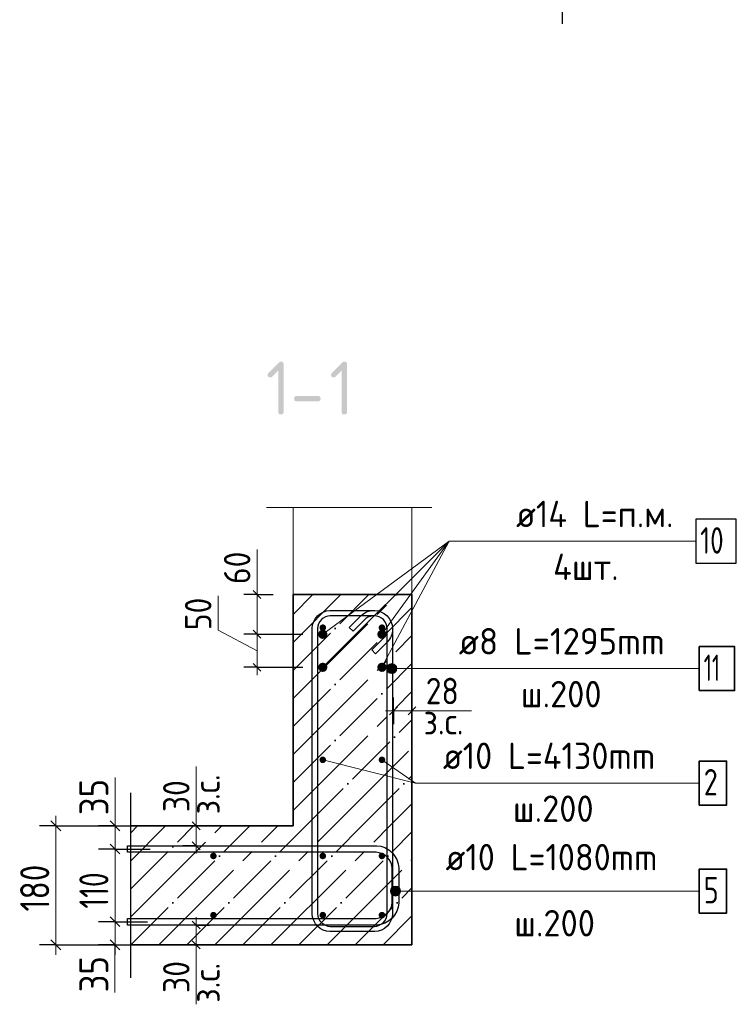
# Model space of a CAD drawing. Header units: millimetres. Extents: x -49773 to 2322955, y -3321 to 58485.
# Tile 349 of 580: x 1305729 to 1311151, y 31310 to 38760. Entities that reach past the tile are written whole.
import ezdxf

# ---------------------------------------------------------------- set-up
doc = ezdxf.new("R2010")
doc.units = ezdxf.units.MM
doc.linetypes.add('______11', pattern=[500, 400, -50, 0, -50])
doc.linetypes.add('______5', pattern=[1100, 800, -100, 100, -100])
for name, color, linetype, lineweight in [('Standard', 7, 'Continuous', 25), ('Арм.стержн. Арматура края', 96, 'Continuous', 35), ('Арм.стержн. вертикальными 1', 22, 'Continuous', 35), ('Арм.стержн. Доп. арматура', 180, 'Continuous', 35), ('Арм.стержн. Хомут', 240, 'Continuous', 35), ('Размерная линия_ общее', 7, 'Continuous', 13), ('Размерная линия_ общее_1', 7, 'Continuous', 13)]:
    doc.layers.add(name, color=color, linetype=linetype, lineweight=lineweight)
doc.styles.add('ISOCPEUR', font='txt')

msp = doc.modelspace()

# ---------------------------------------------------------------- hatches: boundary and pattern name
at = {"layer": 'Standard', "linetype": 'Continuous', "lineweight": 35, "transparency": 33554687}
for points in [[(1307685.3, 36105), (1307639.2, 36059), (1307637.8, 36057.5), (1307636.2, 36056.5), (1307634.6, 36055.4), (1307632.9, 36054.7), (1307631.1, 36053.9), (1307629.2, 36053.6), (1307627.3, 36053.2), (1307625.3, 36053.2), (1307622.8, 36053.2), (1307620.6, 36053.5), (1307618.4, 36053.8), (1307616.5, 36054.5), (1307614.7, 36055.1), (1307613.1, 36056), (1307611.5, 36057), (1307610.3, 36058.2), (1307609, 36059.5), (1307608.1, 36061), (1307607.2, 36062.6), (1307606.5, 36064.5), (1307605.9, 36066.3), (1307605.6, 36068.5), (1307605.3, 36070.7), (1307605.3, 36073.2), (1307605.3, 36075.3), (1307605.6, 36077.2), (1307606, 36079.1), (1307606.7, 36080.8), (1307607.4, 36082.5), (1307608.5, 36084.1), (1307609.6, 36085.7), (1307611, 36087.2), (1307689.2, 36165.3), (1307691.2, 36167.3), (1307693.2, 36168.8), (1307695.2, 36170.3), (1307697.2, 36171.2), (1307699.2, 36172.2), (1307701.2, 36172.7), (1307703.2, 36173.2), (1307705.3, 36173.2), (1307707.8, 36173.2), (1307710, 36172.9), (1307712.2, 36172.6), (1307714.1, 36172), (1307715.9, 36171.3), (1307717.5, 36170.4), (1307719.1, 36169.5), (1307720.3, 36168.2), (1307721.6, 36167), (1307722.5, 36165.4), (1307723.5, 36163.8), (1307724.1, 36162), (1307724.7, 36160.1), (1307725, 36157.9), (1307725.3, 36155.7), (1307725.3, 36153.2), (1307725.3, 35793.2), (1307725.3, 35790.7), (1307725, 35788.5), (1307724.7, 35786.3), (1307724.1, 35784.5), (1307723.5, 35782.6), (1307722.5, 35781), (1307721.6, 35779.5), (1307720.3, 35778.2), (1307719.1, 35777), (1307717.5, 35776), (1307715.9, 35775.1), (1307714.1, 35774.5), (1307712.2, 35773.8), (1307710, 35773.5), (1307707.8, 35773.2), (1307705.3, 35773.2), (1307702.8, 35773.2), (1307700.6, 35773.5), (1307698.4, 35773.8), (1307696.5, 35774.5), (1307694.7, 35775.1), (1307693.1, 35776), (1307691.5, 35777), (1307690.3, 35778.2), (1307689, 35779.5), (1307688.1, 35781), (1307687.1, 35782.6), (1307686.5, 35784.5), (1307685.9, 35786.3), (1307685.6, 35788.5), (1307685.3, 35790.7), (1307685.3, 35793.2)], [(1308165, 36105), (1308119, 36059), (1308117.6, 36057.5), (1308116, 36056.5), (1308114.4, 36055.4), (1308112.6, 36054.7), (1308110.9, 36053.9), (1308109, 36053.6), (1308107.1, 36053.2), (1308105.1, 36053.2), (1308102.6, 36053.2), (1308100.4, 36053.5), (1308098.2, 36053.8), (1308096.3, 36054.5), (1308094.4, 36055.1), (1308092.9, 36056), (1308091.3, 36057), (1308090.1, 36058.2), (1308088.8, 36059.5), (1308087.9, 36061), (1308086.9, 36062.6), (1308086.3, 36064.5), (1308085.7, 36066.3), (1308085.4, 36068.5), (1308085.1, 36070.7), (1308085.1, 36073.2), (1308085.1, 36075.3), (1308085.4, 36077.2), (1308085.8, 36079.1), (1308086.5, 36080.8), (1308087.2, 36082.5), (1308088.3, 36084.1), (1308089.4, 36085.7), (1308090.8, 36087.2), (1308169, 36165.3), (1308171, 36167.3), (1308172.9, 36168.8), (1308174.9, 36170.3), (1308177, 36171.2), (1308179, 36172.2), (1308181, 36172.7), (1308183, 36173.2), (1308185.1, 36173.2), (1308187.6, 36173.2), (1308189.8, 36172.9), (1308192, 36172.6), (1308193.8, 36172), (1308195.7, 36171.3), (1308197.3, 36170.4), (1308198.8, 36169.5), (1308200.1, 36168.2), (1308201.4, 36167), (1308202.3, 36165.4), (1308203.2, 36163.8), (1308203.9, 36162), (1308204.5, 36160.1), (1308204.8, 36157.9), (1308205.1, 36155.7), (1308205.1, 36153.2), (1308205.1, 35793.2), (1308205.1, 35790.7), (1308204.8, 35788.5), (1308204.5, 35786.3), (1308203.9, 35784.5), (1308203.2, 35782.6), (1308202.3, 35781), (1308201.4, 35779.5), (1308200.1, 35778.2), (1308198.8, 35777), (1308197.3, 35776), (1308195.7, 35775.1), (1308193.8, 35774.5), (1308192, 35773.8), (1308189.8, 35773.5), (1308187.6, 35773.2), (1308185.1, 35773.2), (1308182.6, 35773.2), (1308180.4, 35773.5), (1308178.2, 35773.8), (1308176.3, 35774.5), (1308174.4, 35775.1), (1308172.9, 35776), (1308171.3, 35777), (1308170, 35778.2), (1308168.8, 35779.5), (1308167.9, 35781), (1308166.9, 35782.6), (1308166.3, 35784.5), (1308165.7, 35786.3), (1308165.4, 35788.5), (1308165, 35790.7), (1308165, 35793.2)], [(1307985.3, 35873), (1307825.4, 35873), (1307822.9, 35873), (1307820.7, 35873.3), (1307818.5, 35873.7), (1307816.7, 35874.3), (1307814.8, 35874.9), (1307813.2, 35875.8), (1307811.6, 35876.8), (1307810.4, 35878), (1307809.1, 35879.3), (1307808.2, 35880.8), (1307807.3, 35882.4), (1307806.6, 35884.3), (1307806, 35886.2), (1307805.7, 35888.4), (1307805.4, 35890.6), (1307805.4, 35893.1), (1307805.4, 35895.6), (1307805.7, 35897.8), (1307806, 35900), (1307806.6, 35901.8), (1307807.3, 35903.7), (1307808.2, 35905.3), (1307809.1, 35906.8), (1307810.4, 35908.1), (1307811.6, 35909.3), (1307813.2, 35910.3), (1307814.8, 35911.2), (1307816.7, 35911.8), (1307818.5, 35912.5), (1307820.7, 35912.8), (1307822.9, 35913.1), (1307825.4, 35913.1), (1307985.3, 35913.1), (1307987.8, 35913.1), (1307990, 35912.8), (1307992.2, 35912.5), (1307994.1, 35911.8), (1307996, 35911.2), (1307997.5, 35910.3), (1307999.1, 35909.3), (1308000.3, 35908.1), (1308001.6, 35906.8), (1308002.5, 35905.3), (1308003.5, 35903.7), (1308004.1, 35901.8), (1308004.7, 35900), (1308005, 35897.8), (1308005.3, 35895.6), (1308005.3, 35893.1), (1308005.3, 35890.6), (1308005, 35888.4), (1308004.7, 35886.2), (1308004.1, 35884.3), (1308003.5, 35882.4), (1308002.5, 35880.8), (1308001.6, 35879.3), (1308000.3, 35878), (1307999.1, 35876.8), (1307997.5, 35875.8), (1307996, 35874.9), (1307994.1, 35874.3), (1307992.2, 35873.7), (1307990, 35873.3), (1307987.8, 35873)]]:
    msp.add_hatch(color=7, dxfattribs=at).paths.add_polyline_path(points, flags=16)
at = {"layer": 'Арм.стержн. Арматура края', "linetype": 'Continuous', "lineweight": 13, "transparency": 33554687}
for points in [[(1308539.9, 32148.3), (1308539.9, 32185.8), (1308534.6, 32167)], [(1308553.4, 32134.8), (1308553.4, 32199.3), (1308539.9, 32185.8)], [(1308553.4, 32134.8), (1308539.9, 32185.8), (1308539.9, 32148.3)], [(1308572.1, 32129.5), (1308572.1, 32204.5), (1308553.4, 32199.3)], [(1308572.1, 32129.5), (1308553.4, 32199.3), (1308553.4, 32134.8)], [(1308590.9, 32134.8), (1308590.9, 32199.3), (1308572.1, 32204.5)], [(1308590.9, 32134.8), (1308572.1, 32204.5), (1308572.1, 32129.5)], [(1308604.4, 32148.3), (1308604.4, 32185.8), (1308590.9, 32199.3)], [(1308604.4, 32148.3), (1308590.9, 32199.3), (1308590.9, 32134.8)], [(1308604.4, 32185.8), (1308604.4, 32148.3), (1308609.6, 32167)]]:
    msp.add_hatch(color=7, dxfattribs=at).paths.add_polyline_path(points)
at = {"layer": 'Арм.стержн. вертикальными 1', "linetype": 'Continuous', "lineweight": 50, "transparency": 33554687}
for points in [[(1308047.1, 34160.1), (1308045.2, 34169.6), (1308039.8, 34177.8), (1308031.7, 34183.2), (1308022.1, 34185.1), (1308012.6, 34183.2), (1308004.4, 34177.8), (1307999, 34169.6), (1307997.1, 34160.1), (1307999, 34150.5), (1308004.4, 34142.4), (1308012.6, 34137), (1308022.1, 34135.1), (1308031.7, 34137), (1308039.8, 34142.4), (1308045.2, 34150.5)], [(1308494.8, 34160.1), (1308492.9, 34169.6), (1308487.5, 34177.8), (1308479.3, 34183.2), (1308469.8, 34185.1), (1308460.2, 34183.2), (1308452.1, 34177.8), (1308446.7, 34169.6), (1308444.8, 34160.1), (1308446.7, 34150.5), (1308452.1, 34142.4), (1308460.2, 34137), (1308469.8, 34135.1), (1308479.3, 34137), (1308487.5, 34142.4), (1308492.9, 34150.5)], [(1308047.1, 33160.1), (1308045.2, 33169.6), (1308039.8, 33177.8), (1308031.7, 33183.2), (1308022.1, 33185.1), (1308012.6, 33183.2), (1308004.4, 33177.8), (1307999, 33169.6), (1307997.1, 33160.1), (1307999, 33150.5), (1308004.4, 33142.4), (1308012.6, 33137), (1308022.1, 33135.1), (1308031.7, 33137), (1308039.8, 33142.4), (1308045.2, 33150.5)], [(1308494.8, 33160.1), (1308492.9, 33169.6), (1308487.5, 33177.8), (1308479.3, 33183.2), (1308469.8, 33185.1), (1308460.2, 33183.2), (1308452.1, 33177.8), (1308446.7, 33169.6), (1308444.8, 33160.1), (1308446.7, 33150.5), (1308452.1, 33142.4), (1308460.2, 33137), (1308469.8, 33135.1), (1308479.3, 33137), (1308487.5, 33142.4), (1308492.9, 33150.5)], [(1307219.6, 32432.6), (1307217.7, 32442.2), (1307212.3, 32450.3), (1307204.2, 32455.7), (1307194.6, 32457.6), (1307185.1, 32455.7), (1307177, 32450.3), (1307171.5, 32442.2), (1307169.6, 32432.6), (1307171.5, 32423), (1307177, 32414.9), (1307185.1, 32409.5), (1307194.6, 32407.6), (1307204.2, 32409.5), (1307212.3, 32414.9), (1307217.7, 32423)], [(1308047.1, 32432.6), (1308045.2, 32442.2), (1308039.8, 32450.3), (1308031.7, 32455.7), (1308022.1, 32457.6), (1308012.6, 32455.7), (1308004.4, 32450.3), (1307999, 32442.2), (1307997.1, 32432.6), (1307999, 32423), (1308004.4, 32414.9), (1308012.6, 32409.5), (1308022.1, 32407.6), (1308031.7, 32409.5), (1308039.8, 32414.9), (1308045.2, 32423)], [(1308494.8, 32432.6), (1308492.9, 32442.2), (1308487.5, 32450.3), (1308479.3, 32455.7), (1308469.8, 32457.6), (1308460.2, 32455.7), (1308452.1, 32450.3), (1308446.7, 32442.2), (1308444.8, 32432.6), (1308446.7, 32423), (1308452.1, 32414.9), (1308460.2, 32409.5), (1308469.8, 32407.6), (1308479.3, 32409.5), (1308487.5, 32414.9), (1308492.9, 32423)], [(1307219.6, 31984.9), (1307217.7, 31994.5), (1307212.3, 32002.6), (1307204.2, 32008), (1307194.6, 32009.9), (1307185.1, 32008), (1307177, 32002.6), (1307171.5, 31994.5), (1307169.6, 31984.9), (1307171.5, 31975.4), (1307177, 31967.3), (1307185.1, 31961.8), (1307194.6, 31959.9), (1307204.2, 31961.8), (1307212.3, 31967.3), (1307217.7, 31975.4)], [(1308047.1, 31984.9), (1308045.2, 31994.5), (1308039.8, 32002.6), (1308031.7, 32008), (1308022.1, 32009.9), (1308012.6, 32008), (1308004.4, 32002.6), (1307999, 31994.5), (1307997.1, 31984.9), (1307999, 31975.4), (1308004.4, 31967.3), (1308012.6, 31961.8), (1308022.1, 31959.9), (1308031.7, 31961.8), (1308039.8, 31967.3), (1308045.2, 31975.4)], [(1308494.8, 31984.9), (1308492.9, 31994.5), (1308487.5, 32002.6), (1308479.3, 32008), (1308469.8, 32009.9), (1308460.2, 32008), (1308452.1, 32002.6), (1308446.7, 31994.5), (1308444.8, 31984.9), (1308446.7, 31975.4), (1308452.1, 31967.3), (1308460.2, 31961.8), (1308469.8, 31959.9), (1308479.3, 31961.8), (1308487.5, 31967.3), (1308492.9, 31975.4)]]:
    msp.add_hatch(color=4, dxfattribs=at).paths.add_polyline_path(points)
at = {"layer": 'Арм.стержн. Доп. арматура', "linetype": 'Continuous', "lineweight": 50, "transparency": 33554687}
for points in [[(1308057.1, 34110.1), (1308054.4, 34123.5), (1308046.9, 34134.8), (1308035.5, 34142.4), (1308022.1, 34145.1), (1308008.7, 34142.4), (1307997.4, 34134.8), (1307989.8, 34123.5), (1307987.1, 34110.1), (1307989.8, 34096.7), (1307997.4, 34085.3), (1308008.7, 34077.7), (1308022.1, 34075.1), (1308035.5, 34077.7), (1308046.9, 34085.3), (1308054.4, 34096.7)], [(1308504.8, 34110.1), (1308502.1, 34123.5), (1308494.5, 34134.8), (1308483.2, 34142.4), (1308469.8, 34145.1), (1308456.4, 34142.4), (1308445, 34134.8), (1308437.4, 34123.5), (1308434.8, 34110.1), (1308437.4, 34096.7), (1308445, 34085.3), (1308456.4, 34077.7), (1308469.8, 34075.1), (1308483.2, 34077.7), (1308494.5, 34085.3), (1308502.1, 34096.7)], [(1308057.1, 33860.1), (1308054.4, 33873.5), (1308046.9, 33884.8), (1308035.5, 33892.4), (1308022.1, 33895.1), (1308008.7, 33892.4), (1307997.4, 33884.8), (1307989.8, 33873.5), (1307987.1, 33860.1), (1307989.8, 33846.7), (1307997.4, 33835.3), (1308008.7, 33827.7), (1308022.1, 33825.1), (1308035.5, 33827.7), (1308046.9, 33835.3), (1308054.4, 33846.7)], [(1308504.8, 33860.1), (1308502.1, 33873.5), (1308494.5, 33884.8), (1308483.2, 33892.4), (1308469.8, 33895.1), (1308456.4, 33892.4), (1308445, 33884.8), (1308437.4, 33873.5), (1308434.8, 33860.1), (1308437.4, 33846.7), (1308445, 33835.3), (1308456.4, 33827.7), (1308469.8, 33825.1), (1308483.2, 33827.7), (1308494.5, 33835.3), (1308502.1, 33846.7)]]:
    msp.add_hatch(color=7, dxfattribs=at).paths.add_polyline_path(points)
at = {"layer": 'Арм.стержн. Хомут', "linetype": 'Continuous', "lineweight": 13, "transparency": 33554687}
for points in [[(1308512.2, 33831.6), (1308512.2, 33869.1), (1308507, 33850.4)], [(1308512.2, 33869.1), (1308525.7, 33818.1), (1308525.7, 33882.6)], [(1308512.2, 33869.1), (1308512.2, 33831.6), (1308525.7, 33818.1)], [(1308525.7, 33882.6), (1308544.5, 33812.9), (1308544.5, 33887.9)], [(1308525.7, 33882.6), (1308525.7, 33818.1), (1308544.5, 33812.9)], [(1308544.5, 33887.9), (1308544.5, 33812.9), (1308563.2, 33818.1)], [(1308544.5, 33887.9), (1308563.2, 33818.1), (1308563.2, 33882.6)], [(1308563.2, 33882.6), (1308563.2, 33818.1), (1308576.7, 33831.6)], [(1308563.2, 33882.6), (1308576.7, 33831.6), (1308576.7, 33869.1)], [(1308576.7, 33869.1), (1308576.7, 33831.6), (1308582, 33850.4)]]:
    msp.add_hatch(color=7, dxfattribs=at).paths.add_polyline_path(points)

# ---------------------------------------------------------------- linework, layer by layer
at = {"layer": 'Standard', "color": 7, "linetype": 'Continuous', "lineweight": 25, "transparency": 33554687}
for p, q in [((1309833.4, 39614), (1309833.4, 38729.9)), ((1306568.7, 31510.1), (1306568.7, 32910.1))]:
    msp.add_line(p, q, dxfattribs=at)
at = {"layer": 'Standard', "color": 7, "linetype": 'Continuous', "lineweight": 13, "transparency": 33554687}
for p, q in [((1307597.1, 35068.8), (1308847.1, 35068.8)), ((1308697.1, 33530.5), (1309147.1, 33530.5)), ((1308022.1, 33160.1), (1308724.5, 32983.7)), ((1307063.8, 32660.1), (1307063.8, 33110.1)), ((1307063.8, 31760.1), (1307063.8, 31310.1))]:
    msp.add_line(p, q, dxfattribs=at)
at = {"layer": 'Standard', "color": 253, "linetype": '______11', "lineweight": 35, "true_color": 0xababab, "transparency": 33554687}
for p, q in [((1307797.1, 33836.5), (1308370.7, 34410.1)), ((1307797.1, 34260.8), (1307946.4, 34410.1)), ((1307797.1, 33412.2), (1308697.1, 34312.2)), ((1307797.1, 32988), (1308697.1, 33888)), ((1307893.5, 32660.1), (1308697.1, 33463.7)), ((1308317.8, 32660.1), (1308697.1, 33039.4)), ((1306568.7, 32608.1), (1306620.7, 32660.1)), ((1306568.7, 32183.8), (1307045, 32660.1)), ((1306569.2, 31760.1), (1307469.2, 32660.1)), ((1306993.5, 31760.1), (1307893.5, 32660.1)), ((1307417.7, 31760.1), (1308317.7, 32660.1)), ((1307842, 31760.1), (1308697.1, 32615.2)), ((1308266.3, 31760.1), (1308697.1, 32190.9)), ((1308690.5, 31760.1), (1308697.1, 31766.6))]:
    msp.add_line(p, q, dxfattribs=at)
at = {"layer": 'Standard', "color": 253, "linetype": '______5', "lineweight": 35, "true_color": 0xababab, "transparency": 33554687}
for p, q in [((1307797.1, 33624.4), (1308582.8, 34410.1)), ((1307797.1, 34048.6), (1308158.6, 34410.1)), ((1307797.1, 33200.1), (1308697.1, 34100.1)), ((1307797.1, 32775.8), (1308697.1, 33675.8)), ((1308105.6, 32660.1), (1308697.1, 33251.6)), ((1308529.9, 32660.1), (1308697.1, 32827.3)), ((1306568.7, 32395.9), (1306832.8, 32660.1)), ((1306568.7, 31971.7), (1307257.1, 32660.1)), ((1306781.3, 31760.1), (1307681.3, 32660.1)), ((1307205.6, 31760.1), (1308105.6, 32660.1)), ((1307629.9, 31760.1), (1308529.9, 32660.1)), ((1308054.1, 31760.1), (1308697.1, 32403)), ((1308478.4, 31760.1), (1308697.1, 31978.8))]:
    msp.add_line(p, q, dxfattribs=at)
at = {"layer": 'Standard', "color": 7, "linetype": 'Continuous', "lineweight": 35, "transparency": 33554687}
for p, q in [((1307797.1, 34410.1), (1307797.1, 32660.1)), ((1308697.1, 34410.1), (1307797.1, 34410.1)), ((1308697.1, 32660.1), (1308697.1, 34410.1)), ((1307797.1, 32660.1), (1306568.7, 32660.1)), ((1308697.1, 31760.1), (1308697.1, 32660.1)), ((1306568.7, 31760.1), (1308697.1, 31760.1))]:
    msp.add_line(p, q, dxfattribs=at)
at = {"layer": 'Standard', "color": 7, "linetype": 'Continuous', "lineweight": 13, "transparency": 33554687}
msp.add_lwpolyline([(1307797.1, 34410.1), (1308697.1, 34410.1), (1308697.1, 35068.8), (1307797.1, 35068.8), (1307797.1, 34410.1)], dxfattribs=at)
at = {"layer": 'Арм.стержн. Арматура края', "color": 7, "linetype": 'Continuous', "lineweight": 13, "transparency": 33554687}
for p, q in [((1308572.1, 32204.5), (1308572.1, 32204.5)), ((1308534.6, 32167), (1308534.6, 32167)), ((1308851.1, 32167), (1308572.1, 32167)), ((1308572.1, 32129.5), (1308572.1, 32129.5)), ((1308609.6, 32167), (1308609.6, 32167)), ((1308851.1, 32167), (1310871.1, 32167))]:
    msp.add_line(p, q, dxfattribs=at)
at = {"layer": 'Арм.стержн. Арматура края', "color": 4, "linetype": 'Continuous', "lineweight": 25, "transparency": 33554687}
msp.add_lwpolyline([(1306543.7, 31960.1), (1308426.9, 31960.1), (1308449.5, 31963.2), (1308472.4, 31970.8), (1308493.4, 31982.5), (1308510.4, 31996.8), (1308524.7, 32013.8), (1308536.4, 32034.8), (1308544, 32057.7), (1308547.1, 32080.3), (1308547.1, 32339.9), (1308544, 32362.5), (1308536.4, 32385.4), (1308524.7, 32406.3), (1308510.4, 32423.4), (1308493.4, 32437.6), (1308472.4, 32449.4), (1308449.5, 32456.9), (1308426.9, 32460.1), (1306543.7, 32460.1), (1306543.7, 32510.1), (1308430.4, 32510.1), (1308460.9, 32505.8), (1308492.6, 32495.4), (1308521.9, 32479), (1308545.9, 32458.9), (1308566, 32434.8), (1308582.4, 32405.6), (1308592.9, 32373.8), (1308597.1, 32343.3), (1308597.1, 32076.8), (1308592.9, 32046.3), (1308582.4, 32014.6), (1308566, 31985.3), (1308545.9, 31961.3), (1308521.9, 31941.2), (1308492.6, 31924.8), (1308460.9, 31914.3), (1308430.4, 31910.1), (1306543.7, 31910.1), (1306543.7, 31960.1)], dxfattribs=at)
at = {"layer": 'Арм.стержн. Арматура края', "color": 7, "linetype": 'Continuous', "lineweight": 35, "transparency": 33554687}
msp.add_lwpolyline([(1310871.1, 32000.4), (1311077.8, 32000.4), (1311077.8, 32333.7), (1310871.1, 32333.7), (1310871.1, 32000.4)], dxfattribs=at)
at = {"layer": 'Арм.стержн. Арматура края', "color": 7, "linetype": 'Continuous', "lineweight": 13, "transparency": 33554687}
msp.add_circle((1308572.1, 32167), 37.5, dxfattribs=at)
at = {"layer": 'Арм.стержн. вертикальными 1', "color": 7, "linetype": 'Continuous', "lineweight": 13, "transparency": 33554687}
for q in [(1308469.8, 33160.1), (1310871.1, 32983.7)]:
    msp.add_line((1308724.5, 32983.7), q, dxfattribs=at)
at = {"layer": 'Арм.стержн. вертикальными 1', "color": 7, "linetype": 'Continuous', "lineweight": 35, "transparency": 33554687}
msp.add_lwpolyline([(1310871.1, 32817), (1311077.8, 32817), (1311077.8, 33150.4), (1310871.1, 33150.4), (1310871.1, 32817)], dxfattribs=at)
at = {"layer": 'Арм.стержн. Доп. арматура', "color": 7, "linetype": 'Continuous', "lineweight": 13, "transparency": 33554687}
for q in [(1308022.1, 34110.1), (1308022.1, 33860.1), (1308469.8, 34110.1), (1308469.8, 33860.1), (1310844.5, 34813.6)]:
    msp.add_line((1308977.8, 34813.6), q, dxfattribs=at)
at = {"layer": 'Арм.стержн. Доп. арматура', "color": 7, "linetype": 'Continuous', "lineweight": 25, "transparency": 33554687}
msp.add_lwpolyline([(1310844.5, 34647), (1311151.2, 34647), (1311151.2, 34980.3), (1310844.5, 34980.3), (1310844.5, 34647)], dxfattribs=at)
at = {"layer": 'Арм.стержн. Хомут', "color": 7, "linetype": 'Continuous', "lineweight": 13, "transparency": 33554687}
for p, q in [((1308507, 33850.4), (1308507, 33850.4)), ((1308544.5, 33887.9), (1308544.5, 33887.9)), ((1308544.5, 33850.4), (1310871.1, 33850.4)), ((1308544.5, 33850.4), (1308544.5, 33850.4)), ((1308582, 33850.4), (1308582, 33850.4)), ((1308544.5, 33812.9), (1308544.5, 33812.9))]:
    msp.add_line(p, q, dxfattribs=at)
at = {"layer": 'Арм.стержн. Хомут', "color": 40, "linetype": 'Continuous', "lineweight": 25, "transparency": 33554687}
msp.add_lwpolyline([(1308392.5, 33991.4), (1308481.8, 34080.7), (1308488, 34087.8), (1308493.5, 34095.4), (1308498.2, 34103.5), (1308502.1, 34111.8), (1308505.3, 34120.4), (1308507.6, 34129.5), (1308509.1, 34138.8), (1308509.8, 34148.2), (1308509.8, 34153.9), (1308507.3, 34172), (1308501.2, 34190.3), (1308491.8, 34207.1), (1308480.4, 34220.7), (1308466.8, 34232.1), (1308450, 34241.5), (1308431.7, 34247.6), (1308413.6, 34250.1), (1308078.3, 34250.1), (1308060.2, 34247.6), (1308041.9, 34241.5), (1308025.1, 34232.1), (1308011.5, 34220.7), (1308000.1, 34207.1), (1307990.7, 34190.3), (1307984.6, 34172), (1307982.1, 34153.9), (1307982.1, 31996.1), (1307984.6, 31978), (1307990.7, 31959.7), (1308000.1, 31942.9), (1308011.5, 31929.3), (1308025.1, 31917.9), (1308041.9, 31908.5), (1308060.2, 31902.5), (1308078.3, 31899.9), (1308413.6, 31899.9), (1308431.7, 31902.5), (1308450, 31908.5), (1308466.8, 31917.9), (1308480.4, 31929.3), (1308491.8, 31942.9), (1308501.2, 31959.7), (1308507.3, 31978), (1308509.8, 31996.1), (1308509.8, 34153.9), (1308507.3, 34172), (1308501.2, 34190.3), (1308491.8, 34207.1), (1308480.4, 34220.7), (1308466.8, 34232.1), (1308450, 34241.5), (1308431.7, 34247.6), (1308413.6, 34250.1), (1308407.9, 34250.1), (1308398.5, 34249.4), (1308389.2, 34247.9), (1308380.1, 34245.6), (1308371.5, 34242.4), (1308363.2, 34238.5), (1308355.1, 34233.8), (1308347.5, 34228.3), (1308340.4, 34222.1), (1308251.1, 34132.8), (1308222.8, 34161.1), (1308313.1, 34251.4), (1308322.7, 34259.7), (1308333.3, 34267.3), (1308344.5, 34274), (1308356.2, 34279.4), (1308368.3, 34283.8), (1308381, 34287.1), (1308393.8, 34289.2), (1308406.5, 34290.1), (1308416.4, 34290.1), (1308440.8, 34286.7), (1308466.2, 34278.3), (1308489.6, 34265.2), (1308508.8, 34249.1), (1308524.9, 34229.9), (1308538, 34206.5), (1308546.4, 34181.1), (1308549.8, 34156.7), (1308549.8, 31993.3), (1308546.4, 31968.9), (1308538, 31943.5), (1308524.9, 31920.1), (1308508.8, 31900.9), (1308489.6, 31884.8), (1308466.2, 31871.7), (1308440.8, 31863.3), (1308416.4, 31859.9), (1308075.5, 31859.9), (1308051.1, 31863.3), (1308025.7, 31871.7), (1308002.3, 31884.8), (1307983.1, 31900.9), (1307967, 31920.1), (1307953.9, 31943.5), (1307945.5, 31968.9), (1307942.1, 31993.3), (1307942.1, 34156.7), (1307945.5, 34181.1), (1307953.9, 34206.5), (1307967, 34229.9), (1307983.1, 34249.1), (1308002.3, 34265.2), (1308025.7, 34278.3), (1308051.1, 34286.7), (1308075.5, 34290.1), (1308416.4, 34290.1), (1308440.8, 34286.7), (1308466.2, 34278.3), (1308489.6, 34265.2), (1308508.8, 34249.1), (1308524.9, 34229.9), (1308538, 34206.5), (1308546.4, 34181.1), (1308549.8, 34156.7), (1308549.8, 34146.8), (1308548.9, 34134.2), (1308546.8, 34121.3), (1308543.5, 34108.6), (1308539.1, 34096.5), (1308533.7, 34084.8), (1308527, 34073.6), (1308519.4, 34063), (1308511.1, 34053.4), (1308420.8, 33963.1), (1308392.5, 33991.4)], dxfattribs=at)
at = {"layer": 'Арм.стержн. Хомут', "color": 7, "linetype": 'Continuous', "lineweight": 35, "transparency": 33554687}
msp.add_lwpolyline([(1310871.1, 33683.7), (1311137.8, 33683.7), (1311137.8, 34017), (1310871.1, 34017), (1310871.1, 33683.7)], dxfattribs=at)
at = {"layer": 'Арм.стержн. Хомут', "color": 7, "linetype": 'Continuous', "lineweight": 13, "transparency": 33554687}
msp.add_circle((1308544.5, 33850.4), 37.5, dxfattribs=at)
at = {"layer": 'Размерная линия_ общее', "color": 7, "linetype": 'Continuous', "lineweight": 13, "transparency": 33554687}
for p, q in [((1306450.2, 32741), (1306450.2, 33027)), ((1306002.6, 32660.1), (1306002.6, 32735.1)), ((1306450.2, 32572.6), (1306450.2, 32741)), ((1306450.2, 32660.1), (1306450.2, 32735.1)), ((1306450.2, 32485.1), (1306450.2, 32660.1)), ((1306450.2, 31935.1), (1306450.2, 32485.1)), ((1306450.2, 31760.1), (1306450.2, 31935.1)), ((1306450.2, 31847.6), (1306449.8, 31686.6)), ((1306002.6, 31760.1), (1306002.6, 31685.1)), ((1306450.2, 31760.1), (1306450.2, 31685.1)), ((1306449.8, 31686.6), (1306449.8, 31400.6))]:
    msp.add_line(p, q, dxfattribs=at)
at = {"layer": 'Размерная линия_ общее', "color": 253, "linetype": 'Continuous', "lineweight": -3, "true_color": 0xa0a0a0, "transparency": 33554687}
for p, q in [((1306002.6, 32660.1), (1305877.6, 32660.1)), ((1306002.6, 32660.1), (1306127.6, 32660.1)), ((1306002.6, 32660.1), (1306718.1, 32660.1)), ((1306450.2, 32660.1), (1306325.2, 32660.1)), ((1306450.2, 32660.1), (1306575.2, 32660.1)), ((1306450.2, 32660.1), (1306745.9, 32660.1)), ((1306450.2, 32485.1), (1306325.2, 32485.1)), ((1306450.2, 32485.1), (1306575.2, 32485.1)), ((1306450.2, 32485.1), (1306716.5, 32485.1)), ((1306450.2, 31935.1), (1306325.2, 31935.1)), ((1306450.2, 31935.1), (1306575.2, 31935.1)), ((1306450.2, 31935.1), (1306696, 31935.1)), ((1306002.6, 31760.1), (1305877.6, 31760.1)), ((1306002.6, 31760.1), (1306127.6, 31760.1)), ((1306002.6, 31760.1), (1306685.8, 31760.1)), ((1306450.2, 31760.1), (1306325.2, 31760.1)), ((1306450.2, 31760.1), (1306575.2, 31760.1)), ((1306450.2, 31760.1), (1306785.8, 31760.1))]:
    msp.add_line(p, q, dxfattribs=at)
at = {"layer": 'Размерная линия_ общее', "color": 7, "linetype": 'Continuous', "lineweight": 25, "transparency": 33554687}
for p, q in [((1306040.1, 32622.6), (1305965.1, 32697.6)), ((1306487.6, 32622.6), (1306412.7, 32697.6)), ((1306487.6, 32447.6), (1306412.7, 32522.6)), ((1306487.6, 31897.6), (1306412.7, 31972.6)), ((1306040.1, 31722.6), (1305965.1, 31797.6)), ((1306487.6, 31722.6), (1306412.7, 31797.6))]:
    msp.add_line(p, q, dxfattribs=at)
at = {"layer": 'Размерная линия_ общее', "color": 7, "linetype": 'Continuous', "lineweight": 13, "transparency": 33554687}
msp.add_lwpolyline([(1306002.6, 31760.1), (1306002.6, 31932.1), (1306002.6, 31932.1), (1306002.6, 32660.1)], dxfattribs=at)
at = {"layer": 'Размерная линия_ общее_1', "color": 7, "linetype": 'Continuous', "lineweight": 13, "transparency": 33554687}
for p, q in [((1307524.4, 34490.3), (1307524.4, 34750.3)), ((1307524.5, 34260.1), (1307524.4, 34490.3)), ((1307524.5, 34410.1), (1307524.5, 34470.1)), ((1307229.5, 34140.9), (1307229.5, 34400.9)), ((1307524.5, 33985.1), (1307229.5, 34140.9)), ((1307524.5, 33860.1), (1307524.5, 34110.1)), ((1307524.5, 33860.1), (1307524.5, 33800.1)), ((1308557.1, 33530.5), (1308497.1, 33530.5)), ((1308557.1, 33530.5), (1308697.1, 33530.5)), ((1308697.1, 33530.5), (1308757.1, 33530.5)), ((1307063.8, 32660.1), (1307063.8, 32720.1)), ((1307063.8, 32510.1), (1307063.8, 32660.1)), ((1307063.8, 32510.1), (1307063.8, 32450.1)), ((1307063.8, 31910.1), (1307063.8, 31970.1)), ((1307063.8, 31910.1), (1307063.8, 31760.1)), ((1307063.8, 31760.1), (1307063.8, 31700.1))]:
    msp.add_line(p, q, dxfattribs=at)
at = {"layer": 'Размерная линия_ общее_1', "color": 7, "linetype": 'Continuous', "lineweight": 25, "transparency": 33554687}
for p, q in [((1307554.5, 34380.1), (1307494.5, 34440.1)), ((1307554.5, 34080.1), (1307494.5, 34140.1)), ((1307554.5, 33830.1), (1307494.5, 33890.1)), ((1308527.1, 33500.5), (1308587.1, 33560.5)), ((1308667.1, 33500.5), (1308727.1, 33560.5)), ((1307093.8, 32630.1), (1307033.8, 32690.1)), ((1307093.8, 32480.1), (1307033.8, 32540.1)), ((1307033.8, 31940.1), (1307093.8, 31880.1)), ((1307033.8, 31790.1), (1307093.8, 31730.1))]:
    msp.add_line(p, q, dxfattribs=at)
at = {"layer": 'Размерная линия_ общее_1', "color": 253, "linetype": 'Continuous', "lineweight": -3, "true_color": 0xa0a0a0, "transparency": 33554687}
for p, q in [((1307524.5, 34410.1), (1307424.5, 34410.1)), ((1307524.5, 34410.1), (1307624.5, 34410.1)), ((1307524.5, 34410.1), (1307647.1, 34410.1)), ((1307524.5, 34110.1), (1307424.5, 34110.1)), ((1307524.5, 34110.1), (1307624.5, 34110.1)), ((1307524.5, 34110.1), (1307872.1, 34110.1)), ((1307524.5, 33860.1), (1307424.5, 33860.1)), ((1307524.5, 33860.1), (1307624.5, 33860.1)), ((1307524.5, 33860.1), (1307872.1, 33860.1)), ((1308557.1, 33530.5), (1308557.1, 33630.5)), ((1308697.1, 33530.5), (1308697.1, 33630.5)), ((1308557.1, 33530.5), (1308557.1, 33430.5)), ((1308557.1, 33530.5), (1308557.1, 33530.5)), ((1308697.1, 33530.5), (1308697.1, 33430.5)), ((1308697.1, 33530.5), (1308697.1, 33530.5)), ((1307063.8, 32660.1), (1306963.8, 32660.1)), ((1307063.8, 32660.1), (1307163.8, 32660.1)), ((1307063.8, 32510.1), (1306963.8, 32510.1)), ((1307063.8, 32510.1), (1307163.8, 32510.1)), ((1307063.8, 31910.1), (1306963.8, 31910.1)), ((1307063.8, 31910.1), (1307163.8, 31910.1)), ((1307063.8, 31760.1), (1306963.8, 31760.1)), ((1307063.8, 31760.1), (1307163.8, 31760.1))]:
    msp.add_line(p, q, dxfattribs=at)
at = {"layer": 'Размерная линия_ общее_1', "color": 7, "linetype": 'Continuous', "lineweight": 13, "transparency": 33554687}
msp.add_lwpolyline([(1307524.5, 34110.1), (1307524.5, 34210), (1307524.5, 34210), (1307524.5, 34410.1)], dxfattribs=at)

# ---------------------------------------------------------------- texts
at = {"layer": 'Арм.стержн. Арматура края', "color": 7, "linetype": 'Continuous', "lineweight": 25, "transparency": 33554687, "char_height": 200, "attachment_point": 7, "style": 'ISOCPEUR'}
for s, insert, width in [('\\W0.94;ø10 L=1080mm ', (1308951.1, 32323.7), 1913.071), ('\\W0.78;5', (1310904.5, 32073.7), 217.601), ('\\W0.95;ш.200 ', (1309471.1, 31823.7), 874.662)]:
    msp.add_mtext(s, dxfattribs=dict(at, insert=insert, width=width))
at = {"layer": 'Арм.стержн. вертикальными 1', "color": 7, "linetype": 'Continuous', "lineweight": 25, "transparency": 33554687, "char_height": 200, "attachment_point": 7, "style": 'ISOCPEUR'}
for s, insert, width in [('\\W0.94;ø10 L=4130mm ', (1308931.1, 33090.4), 1933.181), ('\\W0.78;2', (1310904.5, 32890.4), 217.601), ('\\W0.95;ш.200 ', (1309461.1, 32690.4), 874.662)]:
    msp.add_mtext(s, dxfattribs=dict(at, insert=insert, width=width))
at = {"layer": 'Арм.стержн. Доп. арматура', "color": 7, "linetype": 'Continuous', "lineweight": 25, "transparency": 33554687, "char_height": 200, "attachment_point": 7, "style": 'ISOCPEUR'}
for s, insert, width in [('\\W0.94;ø14 L=п.м.', (1309484.5, 34920.3), 1353.352), ('\\W0.75;10', (1310877.8, 34720.3), 314.859), ('\\W0.95;4шт. ', (1309764.5, 34520.3), 794.387)]:
    msp.add_mtext(s, dxfattribs=dict(at, insert=insert, width=width))
at = {"layer": 'Арм.стержн. Хомут', "color": 7, "linetype": 'Continuous', "lineweight": 25, "transparency": 33554687, "char_height": 200, "attachment_point": 7, "style": 'ISOCPEUR'}
for s, insert, width in [('\\W0.96;ø8 L=1295mm ', (1309051.1, 33957), 1814.81), ('\\W0.62;11', (1310904.5, 33757), 262.5), ('\\W0.95;ш.200 ', (1309521.1, 33557), 874.675)]:
    msp.add_mtext(s, dxfattribs=dict(at, insert=insert, width=width))
at = {"layer": 'Размерная линия_ общее', "color": 7, "linetype": 'Continuous', "lineweight": 25, "transparency": 33554687, "char_height": 220, "attachment_point": 7, "rotation": 90, "style": 'ISOCPEUR'}
for s, insert, width in [('\\W0.87;35', (1306400.2, 32741), 403.932), ('\\W0.83;180', (1305952.6, 32012.1), 508.571), ('\\W0.74;110', (1306400.2, 32034.1), 455.155), ('\\W0.87;35', (1306399.8, 31400.6), 403.924)]:
    msp.add_mtext(s, dxfattribs=dict(at, insert=insert, width=width))
at = {"layer": 'Размерная линия_ общее_1', "color": 7, "linetype": 'Continuous', "lineweight": 18, "transparency": 33554687, "char_height": 200, "attachment_point": 7, "rotation": 90, "style": 'ISOCPEUR'}
for s, insert, width in [('\\W0.87;60', (1307474.4, 34490.3), 367.21), ('\\W0.87;50', (1307179.5, 34140.9), 367.21), ('\\W0.90;з.с.', (1307242.5, 32748), 459.942), ('\\W0.87;30', (1307013.8, 32764.2), 367.21), ('\\W0.90;з.с.', (1307242.5, 31322.1), 459.949), ('\\W0.87;30', (1307013.8, 31396), 367.21)]:
    msp.add_mtext(s, dxfattribs=dict(at, insert=insert, width=width))
at = {"layer": 'Размерная линия_ общее_1', "color": 7, "linetype": 'Continuous', "lineweight": 18, "transparency": 33554687, "char_height": 200, "attachment_point": 7, "style": 'ISOCPEUR'}
for s, insert, width in [('\\W0.87;28', (1308801.2, 33580.5), 367.202), ('\\W0.90;з.с.', (1308785.1, 33351.8), 459.957)]:
    msp.add_mtext(s, dxfattribs=dict(at, insert=insert, width=width))

doc.saveas('drawing.dxf')
